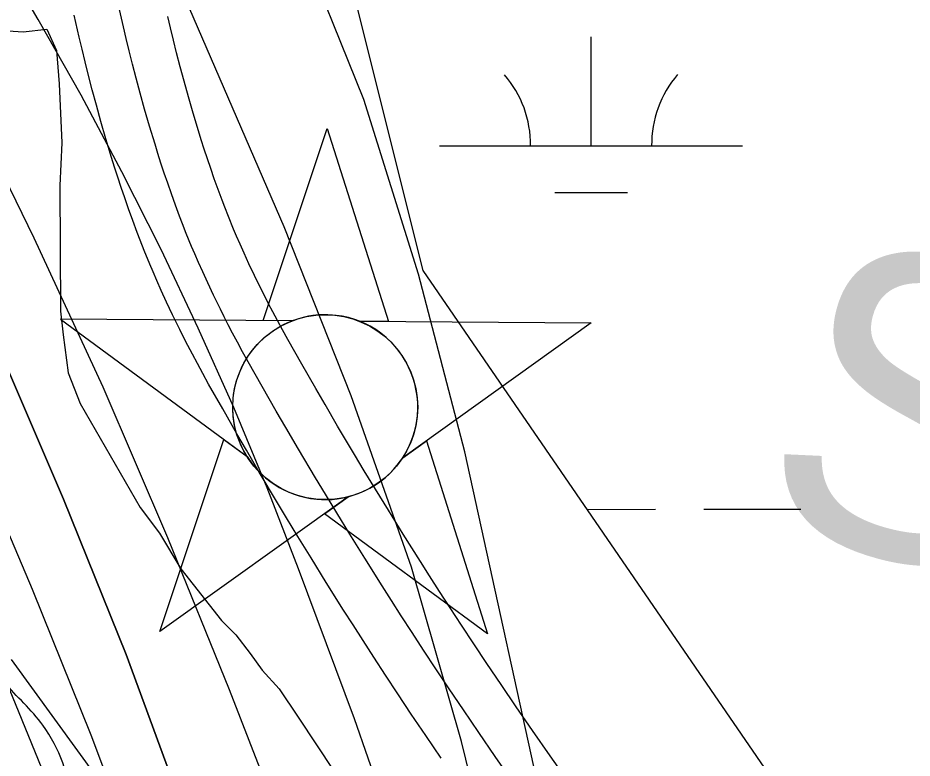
# Model space of a CAD drawing. Extents: x 3279314 to 3317160, y 734079 to 759431.
# Drawn here: x 3311351.5 to 3311646.7, y 746630.9 to 746875.4 of the extents above; entities that cross this region are included whole.
import ezdxf

# ---------------------------------------------------------------- set-up
doc = ezdxf.new("R2010")
doc.units = 0
for name, color, linetype in [('V-CHAN-NAID', 7, 'Continuous'), ('V-RIVR-EDGE', 7, 'Continuous'), ('V-ROAD-CNTR', 7, 'Continuous'), ('V-RRAP-RVMT', 7, 'Continuous'), ('V-SITE-VEGE', 7, 'Continuous'), ('V-TOPO-DPTH', 7, 'Continuous'), ('V-TOPO-MAJR', 7, 'Continuous'), ('V-TOPO-MINR', 7, 'Continuous'), ('V-TOPO-WATR', 7, 'Continuous'), ('V-WETL-SWMP', 7, 'Continuous')]:
    doc.layers.add(name, color=color, linetype=linetype)

msp = doc.modelspace()

# ---------------------------------------------------------------- linework, layer by layer
at = {"layer": 'V-CHAN-NAID'}
for points in [[(3311442.07, 746775.31), (3311432.48, 746775.38), (3311453.61, 746838.86), (3311473.83, 746775.08), (3311464.24, 746775.15), (3311462.67, 746775.73), (3311460.57, 746776.35), (3311458.53, 746776.8), (3311456.5, 746777.11), (3311455.33, 746777.22), (3311453.79, 746777.3), (3311452.07, 746777.3), (3311450.7, 746777.23), (3311448.8, 746777.03), (3311447.43, 746776.81), (3311445.65, 746776.43), (3311444.12, 746776.01), (3311443.08, 746775.68)], [(3311442.07, 746775.31), (3311365.58, 746775.85), (3311427.14, 746730.45), (3311426.03, 746732.36), (3311425.22, 746733.99), (3311424.39, 746735.96), (3311423.7, 746738.01), (3311423.33, 746739.33), (3311422.97, 746740.96), (3311422.73, 746742.41), (3311422.54, 746744), (3311422.43, 746745.74), (3311422.42, 746747.32), (3311422.53, 746749.39), (3311422.71, 746751.01), (3311423.1, 746753.21), (3311423.58, 746755.14), (3311424.19, 746757.03), (3311424.84, 746758.7), (3311425.57, 746760.29), (3311426.38, 746761.83), (3311427.44, 746763.56), (3311428.47, 746765.03), (3311429.47, 746766.3), (3311430.48, 746767.45), (3311431.78, 746768.79), (3311432.83, 746769.75), (3311434.55, 746771.15), (3311435.76, 746772.02), (3311437.45, 746773.09), (3311439.18, 746774.03), (3311440.63, 746774.72)], [(3311464.24, 746775.15), (3311540.74, 746774.61), (3311478.53, 746730.09), (3311479.44, 746731.58), (3311480.42, 746733.42), (3311481.14, 746735.01), (3311481.88, 746736.96), (3311482.42, 746738.75), (3311482.82, 746740.39), (3311483.18, 746742.4), (3311483.37, 746743.97), (3311483.49, 746746.18), (3311483.46, 746748.24), (3311483.27, 746750.46), (3311483.01, 746752.22), (3311482.52, 746754.45), (3311481.88, 746756.59), (3311481.12, 746758.57), (3311480.48, 746760.01), (3311479.47, 746761.93), (3311478.41, 746763.65), (3311477.19, 746765.35), (3311475.93, 746766.89), (3311474.66, 746768.26), (3311473.03, 746769.79), (3311471.29, 746771.2), (3311469.6, 746772.38), (3311467.72, 746773.51), (3311466.24, 746774.27)], [(3311460.5, 746717.18), (3311398.3, 746672.66), (3311419.43, 746736.14), (3311427.14, 746730.45), (3311427.78, 746729.49), (3311429.16, 746727.63), (3311430.37, 746726.21), (3311431.84, 746724.71), (3311433.23, 746723.46), (3311434.68, 746722.3), (3311436.08, 746721.32), (3311437.76, 746720.28), (3311439.48, 746719.37), (3311441.27, 746718.56), (3311442.71, 746718), (3311444.34, 746717.47), (3311446.57, 746716.91), (3311448.1, 746716.62), (3311450.12, 746716.36), (3311451.66, 746716.26), (3311453.52, 746716.24), (3311455.21, 746716.32), (3311456.92, 746716.49), (3311458.82, 746716.8)], [(3311478.53, 746730.09), (3311486.33, 746735.67), (3311506.55, 746671.89), (3311452.71, 746711.6), (3311460.5, 746717.18), (3311462.17, 746717.66), (3311463.78, 746718.22), (3311465.94, 746719.13), (3311467.67, 746720.02), (3311469.54, 746721.13), (3311471.28, 746722.34), (3311472.83, 746723.59), (3311474.12, 746724.75), (3311475.5, 746726.17), (3311476.71, 746727.58), (3311477.82, 746729.05)]]:
    msp.add_lwpolyline(points, close=True, dxfattribs=at)
msp.add_circle((3311452.95, 746746.77), 30.54, dxfattribs=at)
at = {"layer": 'V-RIVR-EDGE'}
msp.add_spline([(3310747.15, 741422.06), (3310761.27, 741436.93), (3310772.16, 741448.54), (3310772.95, 741451.64), (3310772.56, 741453.19), (3310772.21, 741467.15), (3310772.61, 741472.19), (3310775.33, 741474.12), (3310776.11, 741477.23), (3310778.06, 741481.1), (3310778.46, 741484.98), (3310773.05, 741494.68), (3310773.84, 741499.34), (3310775.79, 741504.37), (3310780.07, 741508.63), (3310785.89, 741512.1), (3310795.63, 741530.31), (3310825.21, 741572.12), (3310845.06, 741601.54), (3310855.18, 741615.48), (3310863.33, 741620.88), (3310868.4, 741629.02), (3310883.19, 741654.19), (3310883.99, 741660.39), (3310891, 741675.88), (3310896.85, 741688.67), (3310901.53, 741697.96), (3310902.33, 741706.1), (3310905.45, 741716.18), (3310909.36, 741728.58), (3310914.03, 741736.71), (3310917.53, 741740.19), (3310923, 741754.53), (3310933.94, 741786.3), (3310941.35, 741805.29), (3310953.85, 741842.87), (3310965.15, 741864.56), (3310977.64, 741894.39), (3310990.11, 741919.18), (3311002.96, 741940.86), (3311006.46, 741946.29), (3311012.68, 741950.15), (3311016.96, 741957.12), (3311022.03, 741967.58), (3311022.04, 741972.23), (3311022.06, 741982.31), (3311022.86, 741990.84), (3311027.17, 742006.73), (3311033.04, 742029.98), (3311035.01, 742042.78), (3311036.22, 742059.84), (3311037.05, 742082.33), (3311037.48, 742099.39), (3311041.77, 742109.85), (3311041.78, 742116.06), (3311042.18, 742121.1), (3311045.29, 742122.64), (3311048.4, 742124.57), (3311051.13, 742129.99), (3311053.47, 742138.91), (3311056.59, 742142), (3311058.53, 742145.1), (3311058.94, 742155.18), (3311061.67, 742160.6), (3311067.12, 742166.02), (3311068.72, 742186.57), (3311068.74, 742196.26), (3311069.14, 742198.98), (3311072.24, 742201.68), (3311075.36, 742205.17), (3311079.24, 742207.48), (3311086.67, 742233.45), (3311085.13, 742236.17), (3311085.14, 742242.37), (3311089.43, 742249.73), (3311096.04, 742257.47), (3311105.36, 742263.26), (3311103.82, 742266.37), (3311108.48, 742271.01), (3311115.88, 742281.85), (3311117.83, 742289.22), (3311122.13, 742302.39), (3311129.54, 742317.5), (3311134.99, 742326.4), (3311141.62, 742341.12), (3311152.54, 742368.24), (3311150.24, 742377.17), (3311150.64, 742380.66), (3311162.31, 742395.36), (3311161.53, 742395.75), (3311151.07, 742400.04), (3311148.76, 742405.09), (3311149.94, 742412.46), (3311150.35, 742423.7), (3311155.04, 742437.26), (3311163.98, 742445.77), (3311167.48, 742449.64), (3311161.31, 742462.46), (3311160.93, 742465.95), (3311162.87, 742466.72), (3311179.16, 742465.9), (3311183.82, 742470.93), (3311192.39, 742486.42), (3311195.13, 742495.72), (3311195.92, 742501.93), (3311195.94, 742507.74), (3311195.56, 742512.4), (3311195.57, 742517.05), (3311192.1, 742523.26), (3311189.39, 742527.93), (3311189.4, 742531.8), (3311190.19, 742537.62), (3311193.69, 742542.65), (3311200.3, 742549.23), (3311213.92, 742566.26), (3311218.99, 742580.21), (3311220.18, 742587.96), (3311224.84, 742593.38), (3311234.98, 742613.9), (3311240.45, 742629.4), (3311242.8, 742639.87), (3311247.85, 742644.9), (3311258.37, 742663.49), (3311264.22, 742676.66), (3311266.55, 742679.75), (3311284.03, 742689.02), (3311288.31, 742696.37), (3311293.38, 742706.45), (3311294.17, 742715.36), (3311293.8, 742720.79), (3311295.36, 742724.28), (3311298.86, 742729.7), (3311303.16, 742743.65), (3311303.18, 742751.79), (3311303.59, 742757.22), (3311304.76, 742763.42), (3311309.83, 742773.88), (3311319.58, 742795.58), (3311324.64, 742802.16), (3311332.42, 742814.55), (3311339.81, 742819.96), (3311347.2, 742828.47), (3311350.71, 742838.16), (3311350.72, 742842.42), (3311349.58, 742850.57), (3311349.98, 742855.22), (3311352.71, 742861.81), (3311361.28, 742877.3), (3311366.72, 742882.33), (3311372.18, 742893.95), (3311375.31, 742905.19), (3311388.96, 742936.95), (3311408.46, 742981.89), (3311418.2, 743001.25), (3311424.81, 743008.61), (3311432.6, 743021), (3311438.45, 743033.39), (3311438.07, 743037.27), (3311433.43, 743043.1), (3311433.83, 743046.59), (3311437.33, 743050.07), (3311441.6, 743052), (3311445.88, 743057.03), (3311448.63, 743073.31), (3311456.81, 743089.19), (3311472.38, 743112.03), (3311480.95, 743125.97), (3311482.91, 743136.44), (3311492.26, 743150.76), (3311492.65, 743155.42), (3311492.67, 743160.07), (3311495.77, 743161.61), (3311500.43, 743161.99), (3311508.6, 743173.22), (3311523.01, 743197.22), (3311534.32, 743223.95), (3311544.45, 743244.87), (3311561.99, 743278.57), (3311577.18, 743305.29), (3311604.83, 743353.31), (3311621.21, 743390.49), (3311639.14, 743426.13), (3311651.2, 743442.39), (3311662.88, 743461.36), (3311672.23, 743477.24), (3311680.45, 743507.46), (3311680.88, 743525.69), (3311684.8, 743542.74), (3311697.32, 743588.47), (3311707.1, 743621.02), (3311721.14, 743655.89), (3311734.41, 743686.5), (3311736.38, 743700.06), (3311739.9, 743713.24), (3311739.93, 743722.94), (3311739.94, 743727.59), (3311741.49, 743729.91), (3311746.17, 743737.27), (3311747.35, 743747.74), (3311748.93, 743755.49), (3311752.05, 743766.34), (3311755.59, 743785.72), (3311758.35, 743802), (3311760.7, 743811.3), (3311763.81, 743814.79), (3311768.47, 743818.26), (3311774.69, 743822.9), (3311780.53, 743834.52), (3311784.45, 743850.41), (3311786.46, 743878.33), (3311787.65, 743888.8), (3311789.21, 743891.9), (3311789.61, 743900.04), (3311789.24, 743905.86), (3311786.94, 743916.72), (3311786.19, 743926.81), (3311786.21, 743936.5), (3311791.67, 743946.57), (3311801.41, 743965.94), (3311807.65, 743981.05), (3311809.63, 743995.78), (3311810.84, 744015.94), (3311809.34, 744037.27), (3311800.08, 744055.13), (3311797.77, 744062.12), (3311797.79, 744068.33), (3311798.19, 744076.08), (3311793.94, 744081.13), (3311782.74, 744099.39), (3311771.54, 744118.03), (3311765.4, 744143.25), (3311761.57, 744163.04), (3311761.21, 744176.23), (3311763.57, 744188.24), (3311763.73, 744251.84), (3311761.87, 744283.64), (3311758.45, 744312.74), (3311753.47, 744337.18), (3311747.32, 744362.02), (3311746.96, 744373.26), (3311744.68, 744392.66), (3311742.01, 744411.28), (3311738.17, 744425.25), (3311736.65, 744435.73), (3311732.02, 744447.76), (3311725.49, 744470.66), (3311719.34, 744494.71), (3311717.06, 744513.33), (3311705.96, 744572.31), (3311696.76, 744617.7), (3311694.49, 744640.2), (3311694.53, 744654.16), (3311703.54, 744690.59), (3311707.88, 744720.06), (3311710.67, 744750.69), (3311711.89, 744773.56), (3311709.62, 744797.23), (3311706.57, 744820.11), (3311700.78, 744830.6), (3311700.41, 744838.36), (3311702.4, 744857.74), (3311707.54, 744896.12), (3311711.09, 744922.87), (3311725.17, 744972.09), (3311744.31, 745024.39), (3311756.41, 745056.94), (3311759.15, 745068.95), (3311759.57, 745082.52), (3311759.65, 745112), (3311754.68, 745143.42), (3311747.79, 745176.79), (3311742.05, 745210.93), (3311741.31, 745224.51), (3311742.13, 745240.4), (3311741.4, 745260.96), (3311735.26, 745285.79), (3311730.24, 745296.28), (3311724.07, 745311.03), (3311721.77, 745321.5), (3311718.33, 745338.58), (3311704.47, 745381.66), (3311698.68, 745391.37), (3311697.52, 745395.64), (3311694.47, 745413.87), (3311694.48, 745418.52), (3311698.37, 745424.72), (3311703.83, 745435.56), (3311704.24, 745445.26), (3311703.1, 745454.18), (3311703.12, 745461.94), (3311703.15, 745473.18), (3311702.03, 745491.41), (3311702.44, 745502.66), (3311704.05, 745524.76), (3311702.54, 745540.66), (3311698.7, 745556.57), (3311694.07, 745565.5), (3311683.25, 745580.65), (3311676.28, 745585.32), (3311673.96, 745589.59), (3311673.98, 745597.35), (3311671.69, 745612.87), (3311671.7, 745617.91), (3311673.27, 745623.34), (3311672.9, 745629.15), (3311669.43, 745637.69), (3311666.72, 745640.03), (3311662.07, 745643.14), (3311657.03, 745644.32), (3311648.5, 745643.17), (3311641.91, 745645.13), (3311638.43, 745648.63), (3311636.51, 745655.61), (3311631.51, 745675.4), (3311626.14, 745696.36), (3311621.54, 745718.48), (3311619.31, 745758.04), (3311618.96, 745773.94), (3311619.37, 745782.47), (3311620.16, 745790.22), (3311620.57, 745799.14), (3311621.38, 745810), (3311621.02, 745821.63), (3311618.73, 745835.6), (3311611.04, 745862.76), (3311604.48, 745877.52), (3311597.54, 745894.21), (3311590.61, 745914.39), (3311586.38, 745928.36), (3311565.19, 745983.48), (3311553.63, 746012.99), (3311544.78, 746042.48), (3311533.99, 746070.04), (3311521.28, 746106.53), (3311510.15, 746151.93), (3311505.19, 746184.51), (3311496.37, 746224.87), (3311490.22, 746250.48), (3311484.08, 746273.76), (3311478.31, 746293.17), (3311471, 746317.23), (3311471.42, 746330.8), (3311471.45, 746343.21), (3311471.47, 746351.74), (3311473.82, 746360.27), (3311476.93, 746363.36), (3311479.66, 746369.17), (3311482.4, 746378.08), (3311481.3, 746405.23), (3311479.4, 746420.75), (3311474.01, 746438.6), (3311466.69, 746454.91), (3311460.5, 746461.13), (3311455.86, 746468.12), (3311452, 746477.05), (3311449.7, 746486.36), (3311444.7, 746501.5), (3311438.9, 746511.21), (3311428.07, 746521.32), (3311424.97, 746523.65), (3311423.05, 746528.7), (3311419.2, 746539.95), (3311414.56, 746547.72), (3311409.92, 746553.55), (3311400.25, 746564.04), (3311389.43, 746577.64), (3311381.69, 746585.81), (3311379.76, 746588.14), (3311379.38, 746592.02), (3311373.99, 746605.99), (3311366.29, 746629.28), (3311359.73, 746641.71), (3311346.97, 746656.09), (3311338.85, 746669.29), (3311329.22, 746695.3), (3311318.42, 746718.59), (3311316.9, 746728.68), (3311312.66, 746739.55), (3311306.51, 746761.67), (3311297.26, 746785.35), (3311290.32, 746803.2), (3311282.59, 746811.75), (3311274.09, 746825.35), (3311272.95, 746836.6), (3311269.12, 746852.89), (3311251.75, 746888.62), (3311235.93, 746920.45), (3311213.94, 746964.72), (3311200.05, 746995), (3311194.29, 747019.45), (3311190.45, 747034.58), (3311185.04, 747041.19), (3311184.66, 747044.68), (3311184.3, 747056.31), (3311182.77, 747064.46), (3311176.22, 747081.54), (3311170.07, 747103.27), (3311165.07, 747118.41), (3311158.51, 747132.39), (3311154.66, 747146.36), (3311151.59, 747156.83), (3311148.89, 747164.21), (3311146.21, 747178.18), (3311143.91, 747189.82), (3311142.78, 747203.39), (3311139.32, 747215.04), (3311130.06, 747234.45), (3311113.14, 747290.33), (3311105.06, 747316.34)], degree=3, dxfattribs=at)
at = {"layer": 'V-ROAD-CNTR'}
for points in [[(3311503.6, 746639.32), (3311498.54, 746646.76), (3311493.83, 746653.76), (3311489.46, 746660.35), (3311485.38, 746666.53), (3311481.59, 746672.35), (3311478.05, 746677.82), (3311474.76, 746682.96), (3311471.69, 746687.79), (3311465.97, 746696.87), (3311461.02, 746704.86), (3311456.72, 746711.87), (3311452.99, 746718.03), (3311449.74, 746723.44), (3311444.1, 746732.94), (3311439.91, 746740.1), (3311436.79, 746745.49), (3311432.14, 746753.6), (3311427.53, 746761.76), (3311425.67, 746765.11), (3311423.95, 746768.27), (3311422.38, 746771.23), (3311420.92, 746774.02), (3311419.58, 746776.64), (3311418.34, 746779.11), (3311416.07, 746783.75), (3311414.14, 746787.84), (3311412.49, 746791.43), (3311411.08, 746794.6), (3311409.88, 746797.38), (3311408.85, 746799.82), (3311407.08, 746804.13), (3311405.8, 746807.38), (3311404.85, 746809.83), (3311403.47, 746813.53), (3311402.14, 746817.26), (3311400.93, 746820.74), (3311399.8, 746824.11), (3311398.72, 746827.38), (3311397.71, 746830.55), (3311396.75, 746833.63), (3311394.94, 746839.6), (3311393.32, 746845.21), (3311391.86, 746850.48), (3311390.54, 746855.43), (3311389.34, 746860.08), (3311388.25, 746864.44), (3311387.25, 746868.54), (3311386.34, 746872.38), (3311384.68, 746879.59)], [(3311503.6, 746639.32), (3311498.54, 746646.76), (3311493.83, 746653.76), (3311489.46, 746660.35), (3311485.38, 746666.53), (3311481.59, 746672.35), (3311478.05, 746677.82), (3311474.76, 746682.96), (3311471.69, 746687.79), (3311465.97, 746696.87), (3311461.02, 746704.86), (3311456.72, 746711.87), (3311452.99, 746718.03), (3311449.74, 746723.44), (3311444.1, 746732.94), (3311439.91, 746740.1), (3311436.79, 746745.49), (3311432.14, 746753.6), (3311427.53, 746761.76), (3311425.67, 746765.11), (3311423.95, 746768.27), (3311422.38, 746771.23), (3311420.92, 746774.02), (3311419.58, 746776.64), (3311418.34, 746779.11), (3311416.07, 746783.75), (3311414.14, 746787.84), (3311412.49, 746791.43), (3311411.08, 746794.6), (3311409.88, 746797.38), (3311408.85, 746799.82), (3311407.08, 746804.13), (3311405.8, 746807.38), (3311404.85, 746809.83), (3311403.47, 746813.53), (3311402.14, 746817.26), (3311400.93, 746820.74), (3311399.8, 746824.11), (3311398.72, 746827.38), (3311397.71, 746830.55), (3311396.75, 746833.63), (3311394.94, 746839.6), (3311393.32, 746845.21), (3311391.86, 746850.48), (3311390.54, 746855.43), (3311389.34, 746860.08), (3311388.25, 746864.44), (3311387.25, 746868.54), (3311386.34, 746872.38), (3311384.68, 746879.59)], [(3311491.19, 746630.89), (3311486.11, 746638.37), (3311481.36, 746645.43), (3311476.95, 746652.07), (3311472.84, 746658.31), (3311469.01, 746664.18), (3311465.44, 746669.7), (3311462.12, 746674.88), (3311459.01, 746679.77), (3311453.25, 746688.92), (3311448.25, 746696.98), (3311443.91, 746704.06), (3311440.14, 746710.28), (3311436.86, 746715.75), (3311431.18, 746725.32), (3311426.95, 746732.55), (3311423.79, 746738), (3311419.1, 746746.18), (3311414.45, 746754.43), (3311412.52, 746757.89), (3311410.75, 746761.16), (3311409.11, 746764.24), (3311407.59, 746767.13), (3311406.2, 746769.86), (3311404.9, 746772.45), (3311402.55, 746777.25), (3311400.54, 746781.51), (3311398.82, 746785.27), (3311397.35, 746788.57), (3311396.09, 746791.48), (3311395, 746794.06), (3311393.17, 746798.53), (3311391.82, 746801.93), (3311390.82, 746804.52), (3311389.39, 746808.39), (3311387.99, 746812.28), (3311386.74, 746815.89), (3311385.56, 746819.37), (3311384.45, 746822.75), (3311383.4, 746826.03), (3311382.41, 746829.23), (3311380.56, 746835.36), (3311378.89, 746841.13), (3311377.39, 746846.54), (3311376.03, 746851.62), (3311374.8, 746856.38), (3311373.68, 746860.84), (3311372.67, 746865.03), (3311371.73, 746868.97), (3311370.05, 746876.3)], [(3311516, 746647.75), (3311510.97, 746655.16), (3311506.3, 746662.1), (3311501.97, 746668.62), (3311497.93, 746674.76), (3311494.17, 746680.52), (3311490.67, 746685.94), (3311487.4, 746691.03), (3311484.36, 746695.8), (3311478.7, 746704.82), (3311473.79, 746712.73), (3311469.53, 746719.68), (3311465.83, 746725.78), (3311462.62, 746731.13), (3311457.02, 746740.55), (3311452.87, 746747.64), (3311449.79, 746752.97), (3311445.18, 746761.02), (3311440.62, 746769.09), (3311438.82, 746772.34), (3311437.16, 746775.37), (3311435.64, 746778.23), (3311434.24, 746780.91), (3311432.96, 746783.43), (3311431.78, 746785.77), (3311429.59, 746790.25), (3311427.74, 746794.16), (3311426.16, 746797.6), (3311424.82, 746800.63), (3311423.67, 746803.28), (3311422.69, 746805.59), (3311421, 746809.73), (3311419.77, 746812.83), (3311418.88, 746815.14), (3311417.56, 746818.68), (3311416.28, 746822.25), (3311415.13, 746825.59), (3311414.03, 746828.85), (3311412.99, 746832.01), (3311412.01, 746835.08), (3311411.09, 746838.03), (3311409.33, 746843.85), (3311407.76, 746849.3), (3311406.33, 746854.43), (3311405.05, 746859.24), (3311403.88, 746863.78), (3311402.81, 746868.04), (3311401.83, 746872.04), (3311400.94, 746875.79)], [(3311529.82, 746627.89), (3311527.16, 746631.62), (3311521.38, 746639.94), (3311515.96, 746647.82)], [(3311514.9, 746622.99), (3311509.04, 746631.4), (3311503.6, 746639.32)], [(3311514.9, 746622.99), (3311509.04, 746631.4), (3311503.6, 746639.32)]]:
    msp.add_lwpolyline(points, dxfattribs=at)
at = {"layer": 'V-RRAP-RVMT'}
msp.add_line((3311349.22, 746663.39), (3311427.8, 746555.58), dxfattribs=at)
at = {"layer": 'V-SITE-VEGE'}
for p, q in [((3311341.46, 746871.46), (3311353.2, 746870.76)), ((3311353.2, 746870.76), (3311361.03, 746871.59)), ((3311361.03, 746871.59), (3311364.21, 746864.57)), ((3311364.21, 746864.57), (3311365.07, 746853.62)), ((3311365.07, 746853.62), (3311365.98, 746834.05)), ((3311365.98, 746834.05), (3311365.3, 746819.96)), ((3311365.3, 746819.96), (3311365.58, 746778.47)), ((3311365.58, 746778.47), (3311366.42, 746770.65)), ((3311366.42, 746770.65), (3311368.07, 746758.14)), ((3311368.07, 746758.14), (3311372.06, 746747.99)), ((3311372.06, 746747.99), (3311391.86, 746713.68)), ((3311391.86, 746713.68), (3311398.19, 746705.11)), ((3311398.19, 746705.11), (3311405.31, 746693.42)), ((3311405.31, 746693.42), (3311418.74, 746676.29)), ((3311418.74, 746676.29), (3311423.47, 746671.63)), ((3311423.47, 746671.63), (3311428.21, 746665.4)), ((3311428.21, 746665.4), (3311432.16, 746659.95)), ((3311432.16, 746659.95), (3311437.68, 746653.72)), ((3311437.68, 746653.72), (3311444.01, 746644.37)), ((3311444.01, 746644.37), (3311455.87, 746626.45))]:
    msp.add_line(p, q, dxfattribs=at)
at = {"layer": 'V-TOPO-DPTH'}
for points in [[(3311368.13, 746606.17), (3311350.67, 746648.75), (3311333.16, 746691.31), (3311315.59, 746733.85), (3311297.97, 746776.37), (3311192.57, 747030.25), (3311177.13, 747067.48), (3311161.71, 747104.73), (3311146.33, 747141.99), (3311130.97, 747179.26), (3311115.48, 747216.47), (3311099.79, 747253.59), (3311083.8, 747290.59), (3311067.61, 747327.5), (3310634.85, 748303.26)], [(3311368.13, 746606.17), (3311350.67, 746648.75), (3311333.16, 746691.31), (3311315.59, 746733.85), (3311297.97, 746776.37), (3311192.57, 747030.25), (3311177.13, 747067.48), (3311161.71, 747104.73), (3311146.33, 747141.99), (3311130.97, 747179.26), (3311115.48, 747216.47), (3311099.79, 747253.59), (3311083.8, 747290.59), (3311067.61, 747327.5), (3310634.85, 748303.26)], [(3310663.01, 748293.29), (3310843.32, 747905.39), (3310903.42, 747774.23), (3310962.55, 747642.63), (3311020.24, 747510.4), (3311076.97, 747377.74), (3311164.64, 747169.55), (3311176.92, 747140.72), (3311189.36, 747111.95), (3311202.03, 747083.29), (3311214.85, 747054.69), (3311253.61, 746969.18), (3311276.45, 746918.73), (3311299.24, 746868.26), (3311321.98, 746817.77), (3311344.67, 746767.25), (3311366.5, 746716.41), (3311387.23, 746665.13), (3311406.29, 746613.21)]]:
    msp.add_lwpolyline(points, dxfattribs=at)
at = {"layer": 'V-TOPO-MAJR'}
msp.add_lwpolyline([(3311512.27, 746578.02), (3311497.96, 746636.34), (3311481.41, 746693.95), (3311461.49, 746750.48), (3311439.33, 746806.29), (3311401.1, 746894.82), (3311396.03, 746905.64), (3311390.53, 746916.23), (3311384.39, 746926.46), (3311377.82, 746936.45), (3311370.82, 746946.17), (3311363.67, 746955.78), (3311356.29, 746965.21), (3311348.76, 746974.53), (3311272.42, 747066.7)], dxfattribs=at)
at = {"layer": 'V-TOPO-MINR'}
for points in [[(3311393.96, 746589.77), (3311375.68, 746638.39), (3311356.28, 746686.6), (3311335.97, 746734.49), (3311315.58, 746782.33), (3311295.05, 746830.12), (3311274.42, 746877.88), (3311205.45, 747036.96), (3311190.11, 747072.54), (3311174.87, 747108.17), (3311159.78, 747143.86), (3311144.78, 747179.59), (3311103.99, 747277.36), (3311068.28, 747361.84), (3311032.05, 747446.09), (3310995.04, 747530), (3310957.51, 747613.68), (3310646.2, 748299.19)], [(3311406.29, 746613.21), (3311387.23, 746665.13), (3311366.5, 746716.41), (3311344.67, 746767.25), (3311321.98, 746817.77), (3311299.24, 746868.26), (3311276.45, 746918.73), (3311253.61, 746969.18), (3311214.85, 747054.69), (3311202.03, 747083.29), (3311189.36, 747111.95), (3311176.92, 747140.72), (3311164.64, 747169.55), (3311076.97, 747377.74), (3311020.24, 747510.4), (3310962.55, 747642.63), (3310903.42, 747774.23), (3310843.32, 747905.39), (3310663.01, 748293.29)], [(3311431.42, 746627.31), (3311421.31, 746653.4), (3311400.96, 746703.64), (3311379.64, 746753.44), (3311356.84, 746802.59), (3311333.07, 746851.3), (3311326.01, 746865.23), (3311305.19, 746906.72), (3311284.56, 746948.31), (3311264.24, 746990.05), (3311244.13, 747031.89), (3311224.39, 747073.35), (3311214.44, 747094.6), (3311204.68, 747115.94), (3311195.19, 747137.4), (3311185.9, 747158.94), (3310998.31, 747601.52), (3310946.07, 747723.08), (3310893.04, 747844.29), (3310838.8, 747964.96), (3310783.77, 748085.28), (3310692.2, 748282.87)], [(3311480.68, 746591.86), (3311462.62, 746643.88), (3311444.17, 746693.36), (3311433.73, 746720.12), (3311422.78, 746746.66), (3311411.05, 746772.87), (3311398.79, 746798.85), (3311385.8, 746824.48), (3311372.36, 746849.85), (3311358.23, 746874.85), (3311343.64, 746899.6), (3311299.05, 746972.97), (3311284.9, 746996.9), (3311271.12, 747021.04), (3311257.93, 747045.5), (3311245.12, 747070.17), (3311233.83, 747092.55), (3311227.08, 747106.26), (3311220.52, 747120.04), (3311214.22, 747133.96), (3311208.1, 747147.95), (3310884.66, 747907.65)], [(3311612.17, 746215.9), (3311499.01, 746732.07), (3311483.78, 746790.74), (3311465.65, 746848.36), (3311443.17, 746904.44), (3311417.8, 746959.48), (3311365.3, 747062.78)]]:
    msp.add_lwpolyline(points, dxfattribs=at)
at = {"layer": 'V-TOPO-WATR'}
msp.add_lwpolyline([(3311368.13, 746606.17), (3311350.67, 746648.75), (3311333.16, 746691.31), (3311315.59, 746733.85), (3311297.97, 746776.37), (3311192.57, 747030.25), (3311177.13, 747067.48), (3311161.71, 747104.73), (3311146.33, 747141.99), (3311130.97, 747179.26), (3311115.48, 747216.47), (3311099.79, 747253.59), (3311083.8, 747290.59), (3311067.61, 747327.5), (3310634.85, 748303.26)], dxfattribs=at)
at = {"layer": 'V-WETL-SWMP'}
for p, q in [((3311460.12, 746891.92), (3311485.12, 746791.88)), ((3311460.12, 746891.92), (3311485.12, 746791.88)), ((3311540.69, 746833.1), (3311540.68, 746869.1)), ((3311490.69, 746833.08), (3311590.69, 746833.13)), ((3311528.7, 746817.66), (3311552.7, 746817.68)), ((3311485.12, 746791.88), (3311628.24, 746583.55)), ((3311485.12, 746791.88), (3311628.24, 746583.55)), ((3311539.29, 746713.03), (3311561.91, 746713.04)), ((3311577.91, 746713.05), (3311609.91, 746713.06))]:
    msp.add_line(p, q, dxfattribs=at)
for centre, start, end in [((3311485.45, 746833.55), 359.2573, 40.801), ((3311595.94, 746833.6), 139.2573, 180.801)]:
    msp.add_arc(centre, 35.25, start, end, dxfattribs=at)

# ---------------------------------------------------------------- texts
at = {"layer": 'V-CHAN-NAID'}
msp.add_text('SPRINGFIELD BEND (244.8)', height=100, rotation=345.0816, dxfattribs=at).set_placement((3311592.46, 746709.63))

doc.saveas('drawing.dxf')
